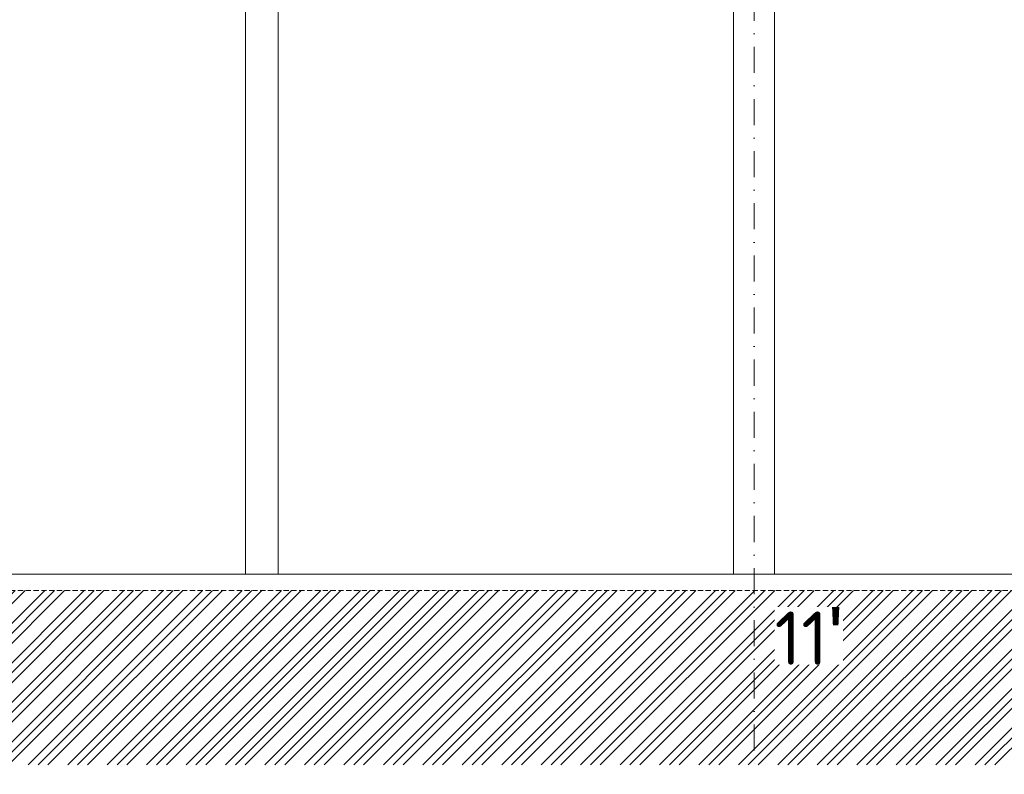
# Model space of a CAD drawing. Header units: millimetres. Extents: x -916886 to 3713765, y -2985421 to 1675785.
# Tile 152 of 656: x 105600 to 117600, y -71730 to -62535. Entities that reach past the tile are written whole.
import ezdxf

# ---------------------------------------------------------------- set-up
doc = ezdxf.new("R2010")
doc.units = ezdxf.units.MM
for name, pattern in [('CENTERX2', [101.6, 63.5, -12.7, 12.7, -12.7]), ('DASHDOT', [25.4, 12.7, -6.35, 0, -6.35]), ('HIDDEN', [9.525, 6.35, -3.175])]:
    doc.linetypes.add(name, pattern=pattern)
for name, color, linetype, lineweight in [('A99_N_txt-popis-200', 240, 'Continuous', 5), ('A99_S_kce-pohl', 7, 'Continuous', 5), ('A99_S_kce-rez-sil', 7, 'Continuous', 15), ('A99_S_osy', 1, 'CENTERX2', 5), ('A99_S_sraf', 252, 'Continuous', 9)]:
    doc.layers.add(name, color=color, linetype=linetype, lineweight=lineweight)
doc.styles.add('ad_popis 100', font='isocpeur.ttf', dxfattribs={"height": 200})

msp = doc.modelspace()

# ---------------------------------------------------------------- hatches: boundary and pattern name
at = {"layer": 'A99_S_sraf', "linetype": 'Continuous', "lineweight": 0}
h = msp.add_hatch(dxfattribs=at)
h.set_pattern_fill('ZEM_PUVODNI', color=256, scale=85, angle=180)
h.set_pattern_definition([(225, (0, -24655.14), (240.4163, -240.4163), []), (225, (-120.2, -24655.14), (240.4163, -240.4163), []), (225, (-240.4, -24655.14), (240.4163, -240.4163), [])])
h.paths.add_polyline_path([(5750, -69490.2), (-646.9, -69690.1), (-4963.8, -69690.1), (-4963.8, -71615.1), (155112.5, -71615.1), (155106.2, -69631.5), (150800, -69440.1), (150800, -69490.1)])

# ---------------------------------------------------------------- linework, layer by layer
at = {"layer": 'A99_S_kce-pohl', "linetype": 'Continuous'}
for p, q in [((114300, -69290.1), (114300, -57267)), ((114800, -69290.1), (114800, -57267)), ((108350, -69290.1), (108350, -58170.1)), ((108750, -69290.1), (108750, -58170.1))]:
    msp.add_line(p, q, dxfattribs=at)
at = {"layer": 'A99_S_kce-rez-sil', "linetype": 'Continuous'}
msp.add_line((5450, -69290.1), (150800, -69290.1), dxfattribs=at)
at = {"layer": 'A99_S_kce-rez-sil', "color": 7, "linetype": 'HIDDEN', "lineweight": 5, "ltscale": 10}
msp.add_line((5756.2, -69490), (150800, -69490.1), dxfattribs=at)
at = {"layer": 'A99_S_osy', "linetype": 'DASHDOT', "lineweight": 5, "ltscale": 25}
msp.add_line((114550, -53340.1), (114550, -71730.1), dxfattribs=at)

# ---------------------------------------------------------------- next in the draw order: texts
at = {"layer": 'A99_N_txt-popis-200', "color": 1, "lineweight": 0, "insert": (114800, -69691.6), "char_height": 650, "attachment_point": 1, "style": 'ad_popis 100', "bg_fill": 3, "box_fill_scale": 1, "bg_fill_color": 256, "bg_fill_transparency": 0}
msp.add_mtext_dynamic_manual_height_columns("11{\\fArial|b0|i0|c238|p34;\\H1.08333x;'}", width=832.5, gutter_width=1000, heights=[0], dxfattribs=at)

doc.saveas('drawing.dxf')
